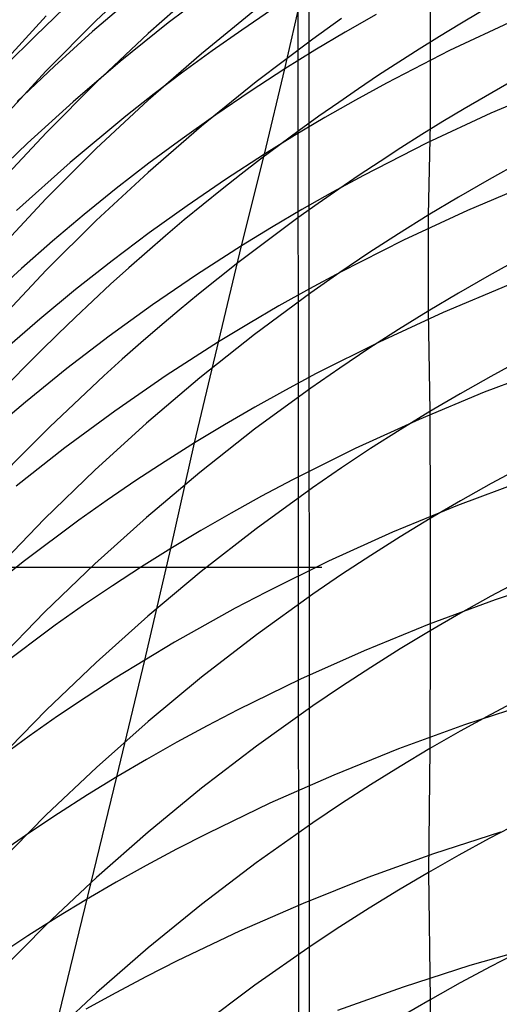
# Model space of a CAD drawing. Extents: x -383 to 1849, y -1185 to -529.
# Tile 402 of 656: x 239.3 to 242.55, y -925.11 to -918.45. Entities that reach past the tile are written whole.
import ezdxf

# ---------------------------------------------------------------- set-up
doc = ezdxf.new("R2010")
doc.units = 0
doc.layers.add('PREDEFINITO', color=7, linetype='CONTINUOUS')

msp = doc.modelspace()

# ---------------------------------------------------------------- linework, layer by layer
at = {"layer": 'PREDEFINITO'}
for p, q in [((241.1553, -878.0447, 420), (241.2924, -1065.2572, 420)), ((241.1553, -878.0447, 370), (241.2924, -1065.2572, 370)), ((241.2854, -1079.1248, 395), (241.2585, -884.9817, 395)), ((241.0978, -918.778, 547.1422), (241.3331, -917.7412, 550.9061)), ((242.0817, -918.0408, 601.7099), (242.082, -918.5761, 603.6294)), ((240.1719, -918.1202, 595.5125), (239.8217, -918.4503, 595.4275)), ((240.5337, -918.2212, 597.521), (240.1727, -918.5382, 597.4324)), ((240.6426, -918.2144, 551.0423), (240.3089, -918.4665, 551.1134)), ((240.0593, -918.2994, 553.0635), (239.7961, -918.5261, 553.1199)), ((239.6063, -918.3655, 555.0506), (239.4067, -918.5558, 555.0922)), ((240.905, -918.3724, 599.5282), (240.5332, -918.6751, 599.4367)), ((239.4828, -918.4197, 593.4203), (239.155, -918.7744, 593.3374)), ((241.0084, -918.3779, 549.0629), (240.8057, -918.515, 549.1064)), ((241.482, -918.4378, 601.5795), (241.2871, -918.5769, 601.5341)), ((241.7152, -918.4094, 547.0112), (241.507, -918.5287, 547.054)), ((239.8217, -918.4503, 595.4275), (239.4825, -918.7919, 595.34)), ((240.3089, -918.4665, 551.1134), (239.983, -918.7285, 551.1863)), ((242.6478, -918.4496, 544.9204), (242.2133, -918.6544, 545.0047)), ((239.4067, -918.5558, 555.0922), (239.2107, -918.7499, 555.1344)), ((239.7961, -918.5261, 553.1199), (239.5384, -918.7593, 553.1774)), ((240.1727, -918.5382, 597.4324), (239.8225, -918.8671, 597.3409)), ((240.8057, -918.515, 549.1064), (240.6056, -918.6557, 549.1505)), ((241.507, -918.5287, 547.054), (241.3012, -918.6515, 547.0977)), ((241.2871, -918.5769, 601.5341), (240.9048, -918.8651, 601.4404)), ((242.082, -918.5761, 603.6294), (242.0808, -919.1496, 605.5391)), ((240.5332, -918.6751, 599.4367), (240.172, -918.9902, 599.342)), ((240.6056, -918.6557, 549.1505), (240.4081, -918.8, 549.1955)), ((241.3012, -918.6515, 547.0977), (241.0978, -918.778, 547.1422)), ((242.2133, -918.6544, 545.0047), (241.7869, -918.8736, 545.0925)), ((239.5384, -918.7593, 553.1774), (239.2865, -918.9987, 553.2359)), ((239.983, -918.7285, 551.1863), (239.6651, -919.0001, 551.2611)), ((239.4825, -918.7919, 595.34), (239.1547, -919.1444, 595.25)), ((240.4081, -918.8, 549.1955), (240.2133, -918.9477, 549.2411)), ((241.0978, -918.778, 547.1422), (240.8627, -918.9306, 547.1954)), ((240.9605, -919.3546, 545.279), (241.0978, -918.778, 547.1422)), ((239.8225, -918.8671, 597.3409), (239.4835, -919.2073, 597.2465)), ((240.9048, -918.8651, 601.4404), (240.533, -919.166, 601.343)), ((241.7869, -918.8736, 545.0925), (241.5769, -918.9885, 545.1378)), ((242.9338, -918.8901, 542.9618), (242.4915, -919.0786, 543.0481)), ((240.2133, -918.9477, 549.2411), (240.0212, -919.0988, 549.2874)), ((240.8627, -918.9306, 547.1954), (240.631, -919.0879, 547.2496)), ((239.6651, -919.0001, 551.2611), (239.3554, -919.2811, 551.3375)), ((240.172, -918.9902, 599.342), (239.8217, -919.3172, 599.2441)), ((241.5769, -918.9885, 545.1378), (241.3691, -919.107, 545.184)), ((240.0212, -919.0988, 549.2874), (239.6452, -919.411, 549.3821)), ((240.631, -919.0879, 547.2496), (240.4027, -919.25, 547.3049)), ((242.4915, -919.0786, 543.0481), (242.0568, -919.2813, 543.1383)), ((240.533, -919.166, 601.343), (240.1718, -919.4791, 601.2422)), ((241.3691, -919.107, 545.184), (241.1636, -919.229, 545.231)), ((242.0808, -919.1496, 605.5391), (242.0691, -919.7675, 607.4362)), ((239.4835, -919.2073, 597.2465), (239.1558, -919.5586, 597.1496)), ((241.1636, -919.229, 545.231), (240.9605, -919.3546, 545.279)), ((239.3554, -919.2811, 551.3375), (239.0541, -919.571, 551.4156)), ((240.4027, -919.25, 547.3049), (240.1779, -919.4167, 547.3613)), ((242.0568, -919.2813, 543.1383), (241.6302, -919.4982, 543.2323)), ((239.8217, -919.3172, 599.2441), (239.4825, -919.6555, 599.1432)), ((240.9605, -919.3546, 545.279), (240.696, -919.5259, 545.3436)), ((240.8039, -919.9745, 543.4317), (240.9605, -919.3546, 545.279)), ((239.6452, -919.411, 549.3821), (239.2804, -919.7361, 549.4794)), ((240.1779, -919.4167, 547.3613), (239.9566, -919.5879, 547.4186)), ((242.69, -919.4099, 607.5787), (242.4807, -919.5256, 607.5325)), ((240.1718, -919.4791, 601.2422), (239.8215, -919.8041, 601.1379)), ((241.6302, -919.4982, 543.2323), (241.4202, -919.612, 543.2807)), ((240.696, -919.5259, 545.3436), (240.4358, -919.7033, 545.4098)), ((242.4807, -919.5256, 607.5325), (242.2737, -919.6448, 607.485)), ((242.7764, -919.5489, 541.0927), (242.3345, -919.7359, 541.1848)), ((239.9566, -919.5879, 547.4186), (239.739, -919.7635, 547.477)), ((241.4202, -919.612, 543.2807), (241.2125, -919.7293, 543.3301)), ((239.4825, -919.6555, 599.1432), (239.1547, -920.0048, 599.0394)), ((240.4358, -919.7033, 545.4098), (240.1799, -919.8866, 545.4773)), ((242.2737, -919.6448, 607.485), (242.0691, -919.7675, 607.4362)), ((239.739, -919.7635, 547.477), (239.5249, -919.9434, 547.5362)), ((241.2125, -919.7293, 543.3301), (241.007, -919.8501, 543.3804)), ((242.0691, -919.7675, 607.4362), (241.8669, -919.8936, 607.3863)), ((242.3345, -919.7359, 541.1848), (241.9002, -919.937, 541.281)), ((242.0691, -919.7675, 607.4362), (242.0691, -920.4164, 609.3236)), ((239.8215, -919.8041, 601.1379), (239.4823, -920.1403, 601.0304)), ((240.1799, -919.8866, 545.4773), (239.9286, -920.0757, 545.5463)), ((241.007, -919.8501, 543.3804), (240.8039, -919.9745, 543.4317)), ((241.8669, -919.8936, 607.3863), (241.6671, -920.0231, 607.3352)), ((239.5249, -919.9434, 547.5362), (239.3146, -920.1276, 547.5965)), ((241.9002, -919.937, 541.281), (241.4742, -920.1522, 541.3814)), ((240.4871, -921.3078, 539.7709), (240.8039, -919.9745, 543.4317)), ((240.8039, -919.9745, 543.4317), (240.4997, -920.1704, 543.5114)), ((241.6671, -920.0231, 607.3352), (241.4698, -920.1559, 607.2828)), ((239.9286, -920.0757, 545.5463), (239.6817, -920.2704, 545.6166)), ((242.6899, -920.0617, 609.4731), (242.4807, -920.1765, 609.4246)), ((239.3146, -920.1276, 547.5965), (239.108, -920.3159, 547.6576)), ((239.4823, -920.1403, 601.0304), (239.1545, -920.4875, 600.9199)), ((240.4997, -920.1704, 543.5114), (240.2013, -920.3743, 543.5932)), ((241.4742, -920.1522, 541.3814), (241.2644, -920.2651, 541.433)), ((241.4698, -920.1559, 607.2828), (241.275, -920.292, 607.2293)), ((242.4807, -920.1765, 609.4246), (242.2737, -920.2948, 609.3747)), ((239.6817, -920.2704, 545.6166), (239.4395, -920.4707, 545.6883)), ((241.275, -920.292, 607.2293), (240.893, -920.5738, 607.119)), ((241.2644, -920.2651, 541.433), (241.0569, -920.3815, 541.4857)), ((242.2737, -920.2948, 609.3747), (242.0691, -920.4164, 609.3236)), ((242.6104, -920.2416, 539.2389), (242.1694, -920.4269, 539.3367)), ((240.2013, -920.3743, 543.5932), (239.9088, -920.5859, 543.6771)), ((241.0569, -920.3815, 541.4857), (240.8517, -920.5015, 541.5394)), ((242.1694, -920.4269, 539.3367), (241.736, -920.6261, 539.4388)), ((242.0691, -920.4164, 609.3236), (241.8668, -920.5415, 609.2712)), ((242.0691, -920.4164, 609.3236), (242.0806, -921.0956, 611.2)), ((239.4395, -920.4707, 545.6883), (239.2019, -920.6763, 545.7612)), ((240.8517, -920.5015, 541.5394), (240.649, -920.6249, 541.5941)), ((241.8668, -920.5415, 609.2712), (241.6671, -920.6699, 609.2175)), ((239.9088, -920.5859, 543.6771), (239.6223, -920.805, 543.7628)), ((240.649, -920.6249, 541.5941), (240.2943, -920.8532, 541.6938)), ((240.893, -920.5738, 607.119), (240.5215, -920.8681, 607.0042)), ((241.736, -920.6261, 539.4388), (241.3108, -920.8394, 539.5453)), ((241.6671, -920.6699, 609.2175), (241.4698, -920.8017, 609.1626)), ((242.7014, -920.744, 611.3565), (242.4922, -920.8578, 611.3057)), ((239.6223, -920.805, 543.7628), (239.3418, -921.0315, 543.8505)), ((241.4698, -920.8017, 609.1626), (241.275, -920.9367, 609.1064)), ((242.8945, -920.7962, 537.2971), (242.447, -920.9655, 537.3958)), ((240.2943, -920.8532, 541.6938), (239.9476, -921.0923, 541.7965)), ((240.5215, -920.8681, 607.0042), (240.1606, -921.1743, 606.8853)), ((241.3108, -920.8394, 539.5453), (241.1014, -920.9513, 539.6001)), ((242.4922, -920.8578, 611.3057), (242.2852, -920.975, 611.2535)), ((241.275, -920.9367, 609.1064), (240.893, -921.2162, 608.9905)), ((241.1014, -920.9513, 539.6001), (240.8943, -921.0667, 539.656)), ((242.447, -920.9655, 537.3958), (242.0067, -921.1489, 537.4992)), ((239.3418, -921.0315, 543.8505), (239.0676, -921.2651, 543.9399)), ((242.2852, -920.975, 611.2535), (242.0806, -921.0956, 611.2)), ((239.9476, -921.0923, 541.7965), (239.609, -921.3418, 541.9021)), ((240.8943, -921.0667, 539.656), (240.6895, -921.1855, 539.7129)), ((242.0806, -921.0956, 611.2), (241.8783, -921.2196, 611.1451)), ((242.0806, -921.0956, 611.2), (242.0819, -921.8195, 613.0603)), ((242.0067, -921.1489, 537.4992), (241.574, -921.3463, 537.6072)), ((240.1606, -921.1743, 606.8853), (239.8106, -921.492, 606.7623)), ((240.6895, -921.1855, 539.7129), (240.4871, -921.3078, 539.7709)), ((240.893, -921.2162, 608.9905), (240.5214, -921.5081, 608.87)), ((241.8783, -921.2196, 611.1451), (241.6785, -921.347, 611.0889)), ((239.609, -921.3418, 541.9021), (239.2787, -921.6014, 542.0105)), ((240.4871, -921.3078, 539.7709), (240.2871, -921.4337, 539.8299)), ((240.3272, -922.022, 537.9586), (240.4871, -921.3078, 539.7709)), ((241.574, -921.3463, 537.6072), (241.1495, -921.5576, 537.7198)), ((241.6785, -921.347, 611.0889), (241.4812, -921.4777, 611.0313)), ((240.2871, -921.4337, 539.8299), (240.0897, -921.5629, 539.89)), ((239.8106, -921.492, 606.7623), (239.4717, -921.8208, 606.6354)), ((241.4812, -921.4777, 611.0313), (241.2863, -921.6116, 610.9725)), ((242.7031, -921.4709, 613.2238), (242.4938, -921.5837, 613.1707)), ((240.0897, -921.5629, 539.89), (239.8947, -921.6955, 539.951)), ((240.5214, -921.5081, 608.87), (240.1605, -921.8118, 608.745)), ((241.1495, -921.5576, 537.7198), (240.9405, -921.6685, 537.7778)), ((242.7133, -921.5645, 535.4685), (242.2663, -921.7318, 535.5725)), ((241.2863, -921.6116, 610.9725), (240.9043, -921.8888, 610.851)), ((242.4938, -921.5837, 613.1707), (242.2867, -921.6999, 613.1162)), ((239.8947, -921.6955, 539.951), (239.7023, -921.8314, 540.013)), ((240.9405, -921.6685, 537.7778), (240.7337, -921.7828, 537.837)), ((242.2867, -921.6999, 613.1162), (242.0819, -921.8195, 613.0603)), ((242.2663, -921.7318, 535.5725), (241.8265, -921.913, 535.6815)), ((239.4717, -921.8208, 606.6354), (239.1442, -922.1602, 606.5049)), ((239.7023, -921.8314, 540.013), (239.3253, -922.1129, 540.1399)), ((240.1605, -921.8118, 608.745), (239.8105, -922.127, 608.6158)), ((240.7337, -921.7828, 537.837), (240.5293, -921.9007, 537.8972)), ((242.0819, -921.8195, 613.0603), (241.8796, -921.9424, 613.0029)), ((242.0819, -921.8195, 613.0603), (242.0816, -922.5792, 614.9061)), ((240.5293, -921.9007, 537.8972), (240.3272, -922.022, 537.9586)), ((240.9043, -921.8888, 610.851), (240.5325, -922.1784, 610.7247)), ((241.8265, -921.913, 535.6815), (241.3944, -922.1081, 535.7953)), ((241.8796, -921.9424, 613.0029), (241.6797, -922.0688, 612.9442)), ((240.3272, -922.022, 537.9586), (240.1276, -922.1468, 538.021)), ((240.1493, -922.7767, 536.1654), (240.3272, -922.022, 537.9586)), ((241.6797, -922.0688, 612.9442), (241.4823, -922.1984, 612.884)), ((216.3514, -922.1479, 420), (241.3479, -922.1479, 420)), ((216.3514, -922.1479, 370), (241.3479, -922.1479, 370)), ((239.3253, -922.1129, 540.1399), (238.9588, -922.407, 540.2704)), ((239.8105, -922.127, 608.6158), (239.4716, -922.4532, 608.4825)), ((240.1276, -922.1468, 538.021), (239.9305, -922.275, 538.0846)), ((241.3944, -922.1081, 535.7953), (240.9704, -922.3171, 535.914)), ((240.5325, -922.1784, 610.7247), (240.1714, -922.4797, 610.5936)), ((241.4823, -922.1984, 612.884), (241.2874, -922.3312, 612.8225)), ((242.7024, -922.2335, 615.0767), (242.4932, -922.3454, 615.0213)), ((242.9748, -922.2182, 533.5515), (242.5217, -922.3695, 533.6557)), ((239.9305, -922.275, 538.0846), (239.7358, -922.4066, 538.1492)), ((240.9704, -922.3171, 535.914), (240.7617, -922.4268, 535.9751)), ((241.2874, -922.3312, 612.8225), (240.9052, -922.6063, 612.6955)), ((242.4932, -922.3454, 615.0213), (242.2862, -922.4606, 614.9645)), ((239.7358, -922.4066, 538.1492), (239.5437, -922.5414, 538.2148)), ((240.7617, -922.4268, 535.9751), (240.5552, -922.54, 536.0374)), ((242.5217, -922.3695, 533.6557), (242.0752, -922.5347, 533.765)), ((239.4716, -922.4532, 608.4825), (239.1441, -922.7899, 608.3452)), ((240.1714, -922.4797, 610.5936), (239.8212, -922.7925, 610.4581)), ((242.2862, -922.4606, 614.9645), (242.0816, -922.5792, 614.9061)), ((239.5437, -922.5414, 538.2148), (239.1673, -922.8208, 538.3491)), ((240.5552, -922.54, 536.0374), (240.351, -922.6566, 536.1008)), ((242.0752, -922.5347, 533.765), (241.6358, -922.7137, 533.8795)), ((240.9052, -922.6063, 612.6955), (240.5333, -922.8936, 612.5633)), ((242.0816, -922.5792, 614.9061), (241.8794, -922.7011, 614.8463)), ((242.0816, -922.5792, 614.9061), (242.0804, -923.376, 616.7357)), ((240.351, -922.6566, 536.1008), (240.1493, -922.7767, 536.1654)), ((241.8794, -922.7011, 614.8463), (241.6797, -922.8264, 614.785)), ((241.6358, -922.7137, 533.8795), (241.2041, -922.9065, 533.9991)), ((239.8212, -922.7925, 610.4581), (239.482, -923.1162, 610.3183)), ((240.1493, -922.7767, 536.1654), (239.9499, -922.9002, 536.2312)), ((239.9607, -923.5676, 534.3879), (240.1493, -922.7767, 536.1654)), ((241.6797, -922.8264, 614.785), (241.4824, -922.9549, 614.7222)), ((239.9499, -922.9002, 536.2312), (239.7531, -923.0271, 536.2982)), ((240.5333, -922.8936, 612.5633), (240.1722, -923.1927, 612.4262)), ((241.2041, -922.9065, 533.9991), (240.7807, -923.1131, 534.1238)), ((241.4824, -922.9549, 614.7222), (241.2876, -923.0865, 614.658)), ((239.7531, -923.0271, 536.2982), (239.5588, -923.1574, 536.3662)), ((242.7011, -923.0338, 616.9131), (242.4919, -923.1445, 616.8555)), ((241.2876, -923.0865, 614.658), (240.9056, -923.3592, 614.5255)), ((242.7679, -923.0667, 531.7557), (242.3146, -923.2159, 531.8649)), ((239.482, -923.1162, 610.3183), (239.1542, -923.4503, 610.1743)), ((239.5588, -923.1574, 536.3662), (239.367, -923.291, 536.4353)), ((240.7807, -923.1131, 534.1238), (240.5722, -923.2216, 534.188)), ((242.4919, -923.1445, 616.8555), (242.285, -923.2586, 616.7964)), ((240.1722, -923.1927, 612.4262), (239.8219, -923.5031, 612.2844)), ((240.5722, -923.2216, 534.188), (240.366, -923.3335, 534.2534)), ((242.3146, -923.2159, 531.8649), (241.868, -923.3787, 531.9795)), ((239.367, -923.291, 536.4353), (238.9912, -923.5677, 536.5768)), ((242.285, -923.2586, 616.7964), (242.0804, -923.376, 616.7357)), ((240.366, -923.3335, 534.2534), (240.1621, -923.4488, 534.3201)), ((240.9056, -923.3592, 614.5255), (240.534, -923.6441, 614.3876)), ((241.868, -923.3787, 531.9795), (241.4287, -923.5553, 532.0995)), ((242.0804, -923.376, 616.7357), (241.8783, -923.4967, 616.6735)), ((242.0804, -923.376, 616.7357), (242.0702, -924.2139, 618.5468)), ((240.1621, -923.4488, 534.3201), (239.9607, -923.5676, 534.3879)), ((241.8783, -923.4967, 616.6735), (241.6785, -923.6207, 616.6097)), ((239.8219, -923.5031, 612.2844), (239.4827, -923.8243, 612.138)), ((239.5505, -925.2556, 530.8892), (239.9607, -923.5676, 534.3879)), ((239.9607, -923.5676, 534.3879), (239.7616, -923.6898, 534.4571)), ((241.4287, -923.5553, 532.0995), (240.997, -923.7455, 532.2248)), ((241.6785, -923.6207, 616.6097), (241.4813, -923.7479, 616.5444)), ((239.7616, -923.6898, 534.4571), (239.5651, -923.8153, 534.5274)), ((240.534, -923.6441, 614.3876), (240.173, -923.9405, 614.2445)), ((240.997, -923.7455, 532.2248), (240.5737, -923.9493, 532.3553)), ((241.4813, -923.7479, 616.5444), (241.2865, -923.8783, 616.4777)), ((239.4827, -923.8243, 612.138), (239.1549, -924.156, 611.9873)), ((239.5651, -923.8153, 534.5274), (239.3711, -923.9442, 534.5988)), ((241.2865, -923.8783, 616.4777), (240.9045, -924.1483, 616.3398)), ((242.691, -923.8756, 618.7306), (242.4818, -923.9851, 618.6709)), ((239.3711, -923.9442, 534.5988), (239.1796, -924.0764, 534.6714)), ((240.173, -923.9405, 614.2445), (239.8228, -924.2482, 614.0965)), ((240.5737, -923.9493, 532.3553), (240.3653, -924.0564, 532.4225)), ((242.5576, -923.9405, 529.9732), (242.1053, -924.0877, 530.0874)), ((242.4818, -923.9851, 618.6709), (242.2748, -924.0979, 618.6097)), ((240.3653, -924.0564, 532.4225), (240.1592, -924.1668, 532.491)), ((242.1053, -924.0877, 530.0874), (241.6596, -924.2485, 530.2073)), ((242.2748, -924.0979, 618.6097), (242.0702, -924.2139, 618.5468)), ((240.1592, -924.1668, 532.491), (239.9555, -924.2806, 532.5608)), ((240.9045, -924.1483, 616.3398), (240.533, -924.4303, 616.1963)), ((242.0702, -924.2139, 618.5468), (241.868, -924.3332, 618.4823)), ((242.0702, -924.2139, 618.5468), (242.0809, -925.0757, 620.3453)), ((239.8228, -924.2482, 614.0965), (239.4838, -924.5666, 613.9437)), ((239.9555, -924.2806, 532.5608), (239.7542, -924.3979, 532.6319)), ((241.6596, -924.2485, 530.2073), (241.2212, -924.4228, 530.3327)), ((241.868, -924.3332, 618.4823), (241.6683, -924.4558, 618.4161)), ((239.7542, -924.3979, 532.6319), (239.5553, -924.5185, 532.7042)), ((240.533, -924.4303, 616.1963), (240.172, -924.7238, 616.0474)), ((241.2212, -924.4228, 530.3327), (240.7905, -924.6107, 530.4637)), ((241.6683, -924.4558, 618.4161), (241.471, -924.5815, 618.3484)), ((239.4838, -924.5666, 613.9437), (239.1561, -924.8954, 613.7864)), ((239.5553, -924.5185, 532.7042), (239.359, -924.6424, 532.7777)), ((240.7905, -924.6107, 530.4637), (240.3682, -924.8122, 530.6001)), ((241.471, -924.5815, 618.3484), (241.2762, -924.7103, 618.2792)), ((239.359, -924.6424, 532.7777), (239.1652, -924.7697, 532.8525)), ((240.172, -924.7238, 616.0474), (239.8219, -925.0284, 615.8934)), ((241.2762, -924.7103, 618.2792), (240.8943, -924.9772, 618.1363)), ((242.8084, -924.7126, 528.0915), (242.3507, -924.844, 528.2046)), ((242.7021, -924.7411, 620.5357), (242.4927, -924.8494, 620.4739)), ((240.3682, -924.8122, 530.6001), (240.1603, -924.918, 530.6704)), ((242.3507, -924.844, 528.2046), (241.8992, -924.9889, 528.3236)), ((242.4927, -924.8494, 620.4739), (242.2856, -924.9609, 620.4105)), ((240.1603, -924.918, 530.6704), (239.9547, -925.0271, 530.742)), ((242.2856, -924.9609, 620.4105), (242.0809, -925.0757, 620.3453)), ((239.8219, -925.0284, 615.8934), (239.4829, -925.3437, 615.7344)), ((239.9547, -925.0271, 530.742), (239.7514, -925.1397, 530.8149)), ((240.8943, -924.9772, 618.1363), (240.5228, -925.2558, 617.9875)), ((241.8992, -924.9889, 528.3236), (241.4544, -925.1474, 528.4486)), ((242.0809, -925.0757, 620.3453), (241.8785, -925.1938, 620.2784)), ((242.0809, -925.0757, 620.3453), (242.082, -925.978, 622.1255))]:
    msp.add_line(p, q, dxfattribs=at)
at = {"layer": 'PREDEFINITO', "extrusion": (-0.016803, -0.114563, 0.993274)}
msp.add_arc((382.2011, -807.8894, 680.8208), 14.9417, 95.84327, 275.27872, dxfattribs=at)
at = {"layer": 'PREDEFINITO', "extrusion": (0.015277, 0.101694, 0.994698)}
msp.add_arc((-385.1664, 933.8457, 470.0198), 14.997, 132.05505, 314.63656, dxfattribs=at)
at = {"layer": 'PREDEFINITO', "extrusion": (-0.016824, -0.171811, 0.984986)}
msp.add_arc((339.5316, -784.1707, 734.3472), 14.9608, 82.65115, 280.09999, dxfattribs=at)
at = {"layer": 'PREDEFINITO', "extrusion": (-0.016915, -0.074595, 0.99707)}
msp.add_arc((449.105, -802.1199, 642.4071), 14.9382, 107.32431, 274.63425, dxfattribs=at)
at = {"layer": 'PREDEFINITO', "extrusion": (-0.016833, -0.307513, 0.951395)}
msp.add_arc((300.8029, -686.2229, 852.6889), 14.979, 55.83898, 295.27303, dxfattribs=at)
at = {"layer": 'PREDEFINITO', "extrusion": (-0.016807, -0.326121, 0.945179)}
msp.add_arc((297.901, -670.2262, 868.028), 14.9744, 51.68409, 297.64988, dxfattribs=at)
at = {"layer": 'PREDEFINITO', "extrusion": (0.033705, 0.179692, 0.983145)}
msp.add_arc((-416.7137, 954.4031, 388.7486), 14.8565, 330.62998, 58.37375, dxfattribs=at)

doc.saveas('drawing.dxf')
